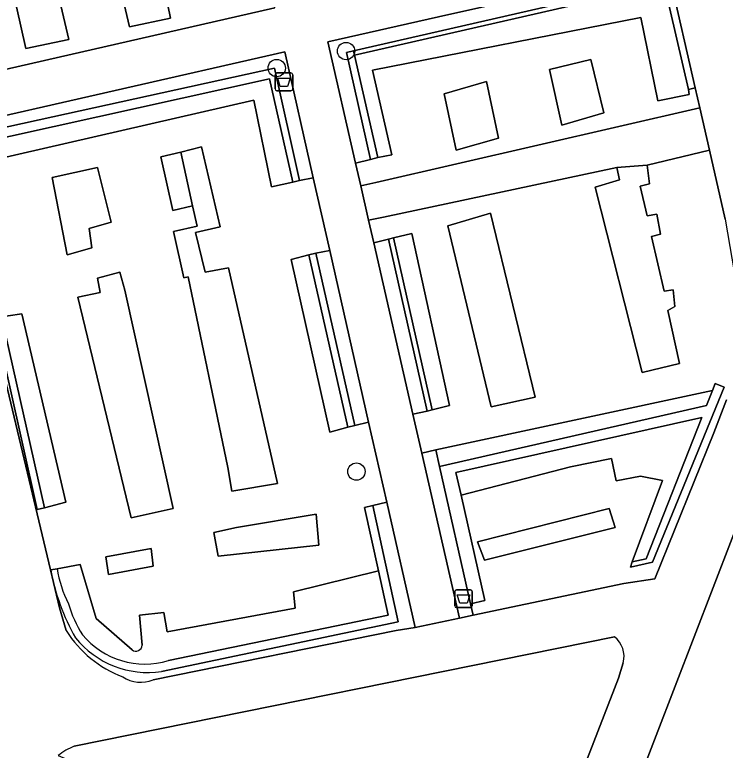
# Model space of a CAD drawing. Extents: x 161248 to 161848, y 384871 to 385383.
# Drawn here: x 161571.12 to 161611.17, y 385146.52 to 385187.96 of the extents above; entities that cross this region are included whole.
import ezdxf

# ---------------------------------------------------------------- set-up
doc = ezdxf.new("R2010")
doc.units = 0
for name, color, linetype in [('IMGEO_Afvalbak', 7, 'Continuous'), ('IMGEO_Boom', 7, 'Continuous'), ('IMGEO_Groenvoorziening', 7, 'Continuous'), ('IMGEO_Haag', 7, 'Continuous'), ('IMGEO_Voetpad_gesloten', 7, 'Continuous'), ('IMGEO_Voetpad_halfverhard', 7, 'Continuous')]:
    doc.layers.add(name, color=color, linetype=linetype)

msp = doc.modelspace()

# ---------------------------------------------------------------- linework, layer by layer
at = {"layer": 'IMGEO_Afvalbak'}
for p, q in [((161585.797, 385183.775), (161585.797, 385184.575)), ((161585.797, 385184.575), (161585.797, 385183.775)), ((161585.897, 385184.675), (161586.687, 385184.675)), ((161586.687, 385184.675), (161585.897, 385184.675)), ((161586.787, 385184.575), (161586.787, 385183.775)), ((161586.787, 385183.775), (161586.787, 385184.575)), ((161586.687, 385183.675), (161585.897, 385183.675)), ((161585.897, 385183.675), (161586.687, 385183.675)), ((161596.015, 385155.557), (161596.805, 385155.557)), ((161596.805, 385155.557), (161596.015, 385155.557)), ((161595.915, 385154.657), (161595.915, 385155.457)), ((161595.915, 385155.457), (161595.915, 385154.657)), ((161596.905, 385155.457), (161596.905, 385154.657)), ((161596.905, 385154.657), (161596.905, 385155.457)), ((161596.805, 385154.557), (161596.015, 385154.557)), ((161596.015, 385154.557), (161596.805, 385154.557))]:
    msp.add_line(p, q, dxfattribs=at)
for points in [[(161585.94, 385184.389), (161586.644, 385184.389), (161586.495, 385183.919), (161586.089, 385183.919), (161585.94, 385184.389)], [(161596.058, 385155.271), (161596.762, 385155.271), (161596.613, 385154.801), (161596.207, 385154.801), (161596.058, 385155.271)]]:
    msp.add_lwpolyline(points, dxfattribs=at)
for centre, start, end in [((161585.897, 385184.575), 90, 180), ((161585.897, 385184.575), 90, 180), ((161586.687, 385184.575), 0, 90), ((161586.687, 385184.575), 360, 90), ((161585.897, 385183.775), 180, 270), ((161585.897, 385183.775), 180, 270), ((161586.687, 385183.775), 270, 0), ((161586.687, 385183.775), 270, 0), ((161596.015, 385155.457), 90, 180), ((161596.015, 385155.457), 90, 180), ((161596.805, 385155.457), 0, 90), ((161596.805, 385155.457), 360, 90), ((161596.015, 385154.657), 180, 270), ((161596.015, 385154.657), 180, 270), ((161596.805, 385154.657), 270, 0), ((161596.805, 385154.657), 270, 0)]:
    msp.add_arc(centre, 0.1, start, end, dxfattribs=at)
at = {"layer": 'IMGEO_Boom'}
for centre in [(161589.794, 385185.907), (161585.884, 385184.949), (161590.38, 385162.222)]:
    msp.add_circle(centre, 0.489, dxfattribs=at)
at = {"layer": 'IMGEO_Groenvoorziening'}
for points in [[(161566.611, 385183.972), (161585.787, 385188.338), (161585.447, 385189.839), (161584.732, 385189.672), (161584.242, 385189.571), (161583.128, 385189.342), (161580.728, 385199.911), (161581.896, 385200.188), (161582.382, 385200.303), (161583.043, 385200.447), (161582.058, 385204.796), (161581.424, 385204.64), (161580.902, 385204.516), (161579.979, 385204.28), (161577.749, 385214.053), (161562.382, 385210.69)], [(161586.703, 385174.158), (161587.704, 385174.432), (161588.098, 385174.521), (161588.874, 385174.676), (161587.945, 385178.773), (161587.178, 385178.611), (161586.799, 385178.527), (161585.584, 385178.259), (161584.591, 385183.148), (161569.701, 385179.723), (161570.541, 385174.974), (161569.716, 385174.626), (161569.165, 385174.393), (161567.681, 385180.989), (161567.342, 385180.914), (161573.131, 385156.682), (161573.15, 385156.685), (161573.509, 385156.749), (161574.8, 385156.979), (161575.703, 385153.949), (161577.739, 385152.178)], [(161611.168, 385176.441), (161610.278, 385180.329), (161606.759, 385179.478), (161606.9, 385178.424), (161606.366, 385178.297), (161606.761, 385176.633), (161607.307, 385176.723), (161607.51, 385175.593), (161607.003, 385175.465), (161607.715, 385172.38), (161608.236, 385172.456), (161608.325, 385171.529), (161607.932, 385171.3), (161608.581, 385168.304), (161606.486, 385167.807), (161603.84, 385178.245), (161605.211, 385178.652), (161605.046, 385179.35), (161591.904, 385176.554), (161591.063, 385176.38), (161591.352, 385175.114), (161592.185, 385175.309), (161592.474, 385175.381), (161593.494, 385175.635), (161595.619, 385165.947), (161594.647, 385165.702), (161594.363, 385165.631), (161593.561, 385165.452), (161594.061, 385163.264), (161594.855, 385163.444), (161610.44, 385166.797), (161610.589, 385167.177), (161611.106, 385166.969), (161607.059, 385157.125), (161605.815, 385156.84), (161605.922, 385157.129), (161607.619, 385161.725), (161606.397, 385161.961), (161605.017, 385161.696), (161604.758, 385162.954), (161602.439, 385162.496), (161596.282, 385160.892), (161597.609, 385154.962), (161596.806, 385154.778), (161596.957, 385154.132), (161605.449, 385155.918), (161607.192, 385156.171), (161610.513, 385164.397), (161611.227, 385166.259)], [(161578.299, 385152.444), (161578.155, 385154.14), (161579.518, 385154.287), (161579.715, 385153.191), (161586.92, 385154.533), (161586.829, 385155.453), (161591.625, 385156.622), (161590.833, 385160.206), (161591.296, 385160.308), (161592.089, 385160.502), (161591.067, 385165.009), (161590.28, 385164.826), (161589.89, 385164.718), (161588.879, 385164.444), (161586.703, 385174.158)], [(161613.699, 385164.033), (161605.12, 385141.803)], [(161578.916, 385150.489), (161592.609, 385153.265), (161593.69, 385153.443), (161592.089, 385160.502)], [(161592.089, 385160.502), (161591.296, 385160.308), (161592.728, 385153.764), (161579.399, 385150.961)], [(161579.399, 385150.961), (161592.728, 385153.764), (161591.296, 385160.308), (161590.833, 385160.206), (161591.625, 385156.622), (161592.176, 385154.134), (161579.783, 385151.581)], [(161573.509, 385156.749), (161573.15, 385156.685)], [(161577.739, 385152.178), (161575.703, 385153.949), (161574.8, 385156.979), (161573.509, 385156.749)], [(161573.15, 385156.685), (161573.131, 385156.682), (161573.641, 385154.547), (161574.025, 385153.261)], [(161579.783, 385151.581), (161592.176, 385154.134), (161591.625, 385156.622), (161586.829, 385155.453), (161586.92, 385154.533), (161579.715, 385153.191), (161579.518, 385154.287), (161578.155, 385154.14), (161578.299, 385152.444)], [(161604.915, 385152.921), (161574.476, 385146.758)], [(161573.574, 385146.221), (161599.234, 385135.313), (161605.14, 385150.578), (161605.418, 385151.442)]]:
    msp.add_lwpolyline(points, dxfattribs=at)
for points in [[(161579.909, 385187.761), (161577.179, 385201.029), (161574.502, 385200.401), (161577.58, 385187.271)], [(161574.502, 385200.401), (161577.179, 385201.029), (161579.909, 385187.761), (161577.58, 385187.271)], [(161571.539, 385197.745), (161569.242, 385197.13), (161571.754, 385186.046), (161574.164, 385186.553)], [(161569.242, 385197.13), (161571.539, 385197.745), (161574.164, 385186.553), (161571.754, 385186.046)], [(161608.06, 385190.015), (161607.895, 385190.734), (161595.011, 385187.827), (161588.767, 385186.426), (161590.328, 385179.594), (161591.176, 385179.791), (161589.815, 385185.836), (161590.205, 385185.925)], [(161607.729, 385189.672), (161609.087, 385183.742), (161609.476, 385183.832), (161608.06, 385190.015), (161590.205, 385185.925), (161590.263, 385185.672)], [(161590.263, 385185.672), (161591.582, 385179.914), (161592.367, 385180.062), (161591.281, 385184.828), (161606.412, 385187.796), (161607.367, 385183.098), (161609.125, 385183.468), (161609.087, 385183.742), (161607.729, 385189.672)], [(161606.412, 385187.796), (161591.281, 385184.828), (161592.367, 385180.062), (161591.582, 385179.914), (161591.176, 385179.791), (161590.328, 385179.594), (161590.621, 385178.312), (161591.466, 385178.5), (161609.732, 385182.712), (161609.476, 385183.832), (161609.087, 385183.742), (161609.125, 385183.468), (161607.367, 385183.098)], [(161585.754, 385184.947), (161587.178, 385178.611), (161587.945, 385178.773), (161586.334, 385185.873), (161567.199, 385181.512), (161567.342, 385180.914), (161567.681, 385180.989)], [(161591.176, 385179.791), (161591.582, 385179.914), (161590.263, 385185.672), (161590.205, 385185.925), (161589.815, 385185.836)], [(161604.32, 385182.436), (161603.583, 385185.432), (161601.259, 385184.872), (161601.959, 385181.736)], [(161601.259, 385184.872), (161603.583, 385185.432), (161604.32, 385182.436), (161601.959, 385181.736)], [(161569.165, 385174.393), (161569.716, 385174.626), (161568.406, 385180.564), (161585.477, 385184.346), (161586.799, 385178.527), (161587.178, 385178.611), (161585.754, 385184.947), (161567.681, 385180.989)], [(161569.716, 385174.626), (161570.541, 385174.974), (161569.701, 385179.723), (161584.591, 385183.148), (161585.584, 385178.259), (161586.799, 385178.527), (161585.477, 385184.346), (161568.406, 385180.564)], [(161598.38, 385180.997), (161597.718, 385184.197), (161595.331, 385183.497), (161595.993, 385180.323)], [(161598.38, 385180.997), (161595.993, 385180.323), (161595.331, 385183.497), (161597.718, 385184.197)], [(161605.046, 385179.35), (161606.759, 385179.478), (161610.278, 385180.329), (161609.732, 385182.712), (161591.466, 385178.5), (161590.621, 385178.312), (161591.063, 385176.38), (161591.904, 385176.554)], [(161580.889, 385173.189), (161580.642, 385173.139), (161580.076, 385175.75), (161581.408, 385176.043), (161581.138, 385177.19), (161580.036, 385176.935), (161579.362, 385179.945), (161580.49, 385180.221), (161581.647, 385180.505), (161582.692, 385176.005), (161581.318, 385175.697), (161581.847, 385173.45), (161583.174, 385173.699), (161585.93, 385161.558), (161583.353, 385161.111), (161583.129, 385162.46)], [(161580.49, 385180.221), (161581.138, 385177.19), (161581.408, 385176.043), (161580.076, 385175.75), (161580.642, 385173.139), (161580.889, 385173.189), (161583.129, 385162.46), (161583.353, 385161.111), (161585.93, 385161.558), (161583.174, 385173.699), (161581.847, 385173.45), (161581.318, 385175.697), (161582.692, 385176.005), (161581.647, 385180.505)], [(161579.362, 385179.945), (161580.036, 385176.935), (161581.138, 385177.19), (161580.49, 385180.221)], [(161575.471, 385174.833), (161575.323, 385175.906), (161576.558, 385176.271), (161575.786, 385179.348), (161573.224, 385178.78), (161574.082, 385174.439)], [(161575.471, 385174.833), (161574.082, 385174.439), (161573.224, 385178.78), (161575.786, 385179.348), (161576.558, 385176.271), (161575.323, 385175.906)], [(161605.211, 385178.652), (161603.84, 385178.245), (161606.486, 385167.807), (161608.581, 385168.304), (161607.932, 385171.3), (161608.325, 385171.529), (161608.236, 385172.456), (161607.715, 385172.38), (161607.003, 385175.465), (161607.51, 385175.593), (161607.307, 385176.723), (161606.761, 385176.633), (161606.366, 385178.297), (161606.9, 385178.424), (161606.759, 385179.478), (161605.046, 385179.35)], [(161600.444, 385166.419), (161597.937, 385176.768), (161595.538, 385176.055), (161597.981, 385165.859)], [(161600.444, 385166.419), (161597.981, 385165.859), (161595.538, 385176.055), (161597.937, 385176.768)], [(161594.647, 385165.702), (161592.474, 385175.381), (161592.185, 385175.309), (161594.363, 385165.631)], [(161592.474, 385175.381), (161594.647, 385165.702), (161595.619, 385165.947), (161593.494, 385175.635)], [(161592.185, 385175.309), (161591.352, 385175.114), (161593.561, 385165.452), (161594.363, 385165.631)], [(161587.704, 385174.432), (161589.89, 385164.718), (161590.28, 385164.826), (161588.098, 385174.521)], [(161588.874, 385174.676), (161588.098, 385174.521), (161590.28, 385164.826), (161591.067, 385165.009)], [(161587.704, 385174.432), (161586.703, 385174.158), (161588.879, 385164.444), (161589.89, 385164.718)], [(161577.68, 385159.615), (161580.054, 385160.139), (161577.335, 385172.434), (161577.036, 385173.452), (161575.782, 385173.118), (161575.936, 385172.302), (161574.679, 385172.053)], [(161580.054, 385160.139), (161577.68, 385159.615), (161574.679, 385172.053), (161575.936, 385172.302), (161575.782, 385173.118), (161577.036, 385173.452), (161577.335, 385172.434)], [(161572.798, 385160.18), (161574.001, 385160.498), (161571.52, 385171.101), (161569.956, 385170.88), (161570.013, 385170.627), (161570.426, 385170.72)], [(161574.001, 385160.498), (161572.798, 385160.18), (161572.384, 385160.087), (161570.013, 385170.627), (161569.956, 385170.88), (161571.52, 385171.101)], [(161572.798, 385160.18), (161570.426, 385170.72), (161570.013, 385170.627), (161572.384, 385160.087)], [(161609.84, 385165.269), (161606.714, 385157.312), (161605.922, 385157.129), (161605.815, 385156.84), (161607.059, 385157.125), (161611.106, 385166.969), (161610.589, 385167.177), (161610.44, 385166.797), (161610.103, 385165.939), (161595.068, 385162.5), (161596.806, 385154.778), (161597.609, 385154.962), (161596.282, 385160.892), (161595.984, 385162.163)], [(161610.103, 385165.939), (161610.44, 385166.797), (161594.855, 385163.444), (161595.068, 385162.5)], [(161606.714, 385157.312), (161609.84, 385165.269), (161595.984, 385162.163), (161596.282, 385160.892), (161602.439, 385162.496), (161604.758, 385162.954), (161605.017, 385161.696), (161606.397, 385161.961), (161607.619, 385161.725), (161605.922, 385157.129)], [(161595.068, 385162.5), (161594.855, 385163.444), (161594.061, 385163.264), (161596.185, 385153.97), (161596.957, 385154.132), (161596.806, 385154.778)], [(161604.954, 385159.069), (161604.624, 385160.148), (161597.21, 385158.264), (161597.604, 385157.236)], [(161604.954, 385159.069), (161597.604, 385157.236), (161597.21, 385158.264), (161604.624, 385160.148)], [(161588.267, 385158.081), (161588.101, 385159.83), (161583.615, 385159.068), (161582.343, 385158.783), (161582.589, 385157.45)], [(161588.101, 385159.83), (161588.267, 385158.081), (161582.589, 385157.45), (161582.343, 385158.783), (161583.615, 385159.068)], [(161578.93, 385156.89), (161578.803, 385157.883), (161576.264, 385157.412), (161576.406, 385156.429)], [(161578.93, 385156.89), (161576.406, 385156.429), (161576.264, 385157.412), (161578.803, 385157.883)]]:
    msp.add_lwpolyline(points, close=True, dxfattribs=at)
for centre, radius, start, end in [((161580.133, 385157.821), 6.71, 189.1935, 206.9594), ((161580.133, 385157.821), 6.71, 189.1935, 206.9594), ((161585.14, 385158.897), 12.193, 190.4541, 209.6589), ((161585.14, 385158.897), 12.193, 190.4541, 209.6589), ((161580.238, 385156.482), 6.32, 195.6336, 213.0861), ((161580.238, 385156.482), 6.32, 195.6336, 213.0861), ((161579.478, 385156.676), 6.434, 212.0576, 249.3616), ((161578.448, 385155.926), 4.546, 219.5466, 287.0766), ((161578.448, 385155.926), 4.546, 219.5466, 287.0766), ((161578.628, 385156.137), 5.233, 218.7142, 278.4707), ((161578.628, 385156.137), 5.233, 218.7142, 278.4707), ((161604.021, 385151.792), 1.44, 345.9357, 51.6301), ((161577.95, 385152.456), 0.349, 232.8513, 357.9642), ((161577.95, 385152.456), 0.349, 232.8513, 357.9642), ((161578.221, 385152.197), 1.844, 236.7497, 292.1352), ((161575.844, 385143.434), 3.594, 112.3702, 129.1642)]:
    msp.add_arc(centre, radius, start, end, dxfattribs=at)
at = {"layer": 'IMGEO_Haag'}
for points in [[(161607.729, 385189.672), (161609.087, 385183.742), (161609.476, 385183.832), (161608.06, 385190.015), (161590.205, 385185.925), (161590.263, 385185.672)], [(161591.176, 385179.791), (161591.582, 385179.914), (161590.263, 385185.672), (161590.205, 385185.925), (161589.815, 385185.836)], [(161569.165, 385174.393), (161569.716, 385174.626), (161568.406, 385180.564), (161585.477, 385184.346), (161586.799, 385178.527), (161587.178, 385178.611), (161585.754, 385184.947), (161567.681, 385180.989)], [(161594.647, 385165.702), (161592.474, 385175.381), (161592.185, 385175.309), (161594.363, 385165.631)], [(161587.704, 385174.432), (161589.89, 385164.718), (161590.28, 385164.826), (161588.098, 385174.521)], [(161572.798, 385160.18), (161570.426, 385170.72), (161570.013, 385170.627), (161572.384, 385160.087)], [(161609.84, 385165.269), (161606.714, 385157.312), (161605.922, 385157.129), (161605.815, 385156.84), (161607.059, 385157.125), (161611.106, 385166.969), (161610.589, 385167.177), (161610.44, 385166.797), (161610.103, 385165.939), (161595.068, 385162.5), (161596.806, 385154.778), (161597.609, 385154.962), (161596.282, 385160.892), (161595.984, 385162.163)]]:
    msp.add_lwpolyline(points, close=True, dxfattribs=at)
for points in [[(161579.399, 385150.961), (161592.728, 385153.764), (161591.296, 385160.308), (161590.833, 385160.206), (161591.625, 385156.622), (161592.176, 385154.134), (161579.783, 385151.581)], [(161573.509, 385156.749), (161573.15, 385156.685)]]:
    msp.add_lwpolyline(points, dxfattribs=at)
for centre, radius, start, end in [((161580.133, 385157.821), 6.71, 189.1935, 206.9594), ((161585.14, 385158.897), 12.193, 190.4541, 209.6589), ((161580.238, 385156.482), 6.32, 195.6336, 213.0861), ((161578.448, 385155.926), 4.546, 219.5466, 287.0766), ((161578.628, 385156.137), 5.233, 218.7142, 278.4707)]:
    msp.add_arc(centre, radius, start, end, dxfattribs=at)
at = {"layer": 'IMGEO_Voetpad_gesloten'}
for points in [[(161561.183, 385211.538), (161578.997, 385215.629), (161579.573, 385215.761), (161581.994, 385216.362), (161582.823, 385216.55), (161600.783, 385220.619), (161601.046, 385220.679), (161603.635, 385209.362), (161604.54, 385205.404), (161607.126, 385194.105), (161607.328, 385193.22), (161607.895, 385190.734), (161608.06, 385190.015), (161609.476, 385183.832), (161609.732, 385182.712), (161610.278, 385180.329), (161611.168, 385176.441), (161611.796, 385172.704)], [(161573.641, 385154.547), (161573.131, 385156.682), (161567.342, 385180.914)], [(161611.227, 385166.259), (161610.513, 385164.397), (161607.192, 385156.171), (161605.449, 385155.918), (161596.957, 385154.132), (161596.185, 385153.97), (161593.69, 385153.443), (161592.609, 385153.265), (161578.916, 385150.489)], [(161605.12, 385141.803), (161613.699, 385164.033)], [(161574.025, 385153.261), (161573.641, 385154.547)], [(161574.476, 385146.758), (161604.915, 385152.921)], [(161605.418, 385151.442), (161605.14, 385150.578), (161599.234, 385135.313), (161598.675, 385133.892), (161595.603, 385126.243), (161593.945, 385122.116), (161597.613, 385124.253), (161598.876, 385124.989), (161600.144, 385125.563), (161606.351, 385128.696), (161606.365, 385128.703), (161606.589, 385128.816), (161608.553, 385133.655), (161608.267, 385134.065), (161607.699, 385135.6), (161606.866, 385137.343), (161605.298, 385140.615)]]:
    msp.add_lwpolyline(points, dxfattribs=at)
for centre, radius, start, end in [((161579.478, 385156.676), 6.434, 212.0576, 249.3616), ((161604.021, 385151.792), 1.44, 345.9357, 51.6301), ((161578.221, 385152.197), 1.844, 236.7497, 292.1352), ((161575.844, 385143.434), 3.594, 112.3702, 129.1642)]:
    msp.add_arc(centre, radius, start, end, dxfattribs=at)
at = {"layer": 'IMGEO_Voetpad_halfverhard'}
for points in [[(161567.199, 385181.512), (161586.334, 385185.873), (161587.945, 385178.773), (161588.874, 385174.676), (161591.067, 385165.009), (161592.089, 385160.502), (161593.69, 385153.443), (161596.185, 385153.97), (161594.061, 385163.264), (161593.561, 385165.452), (161591.352, 385175.114), (161591.063, 385176.38), (161590.621, 385178.312), (161590.328, 385179.594), (161588.767, 385186.426), (161595.011, 385187.827), (161607.895, 385190.734)], [(161585.787, 385188.338), (161566.611, 385183.972)]]:
    msp.add_lwpolyline(points, dxfattribs=at)

doc.saveas('drawing.dxf')
